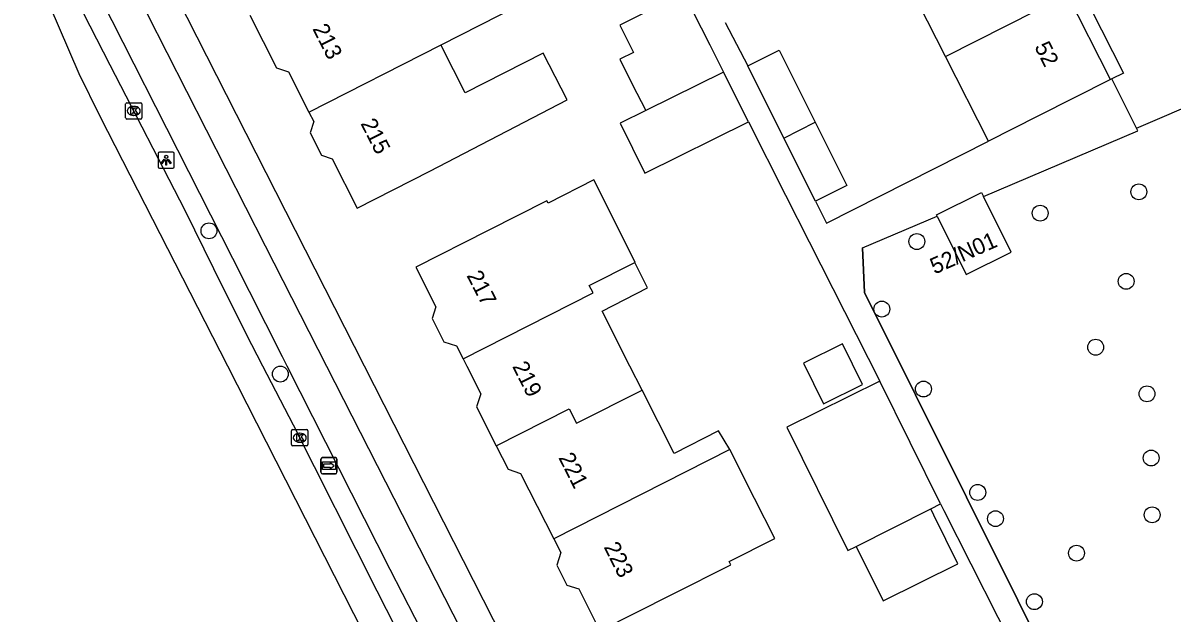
# Model space of a CAD drawing. Extents: x 162347 to 162868, y 381221 to 381813.
# Drawn here: x 162422.6 to 162493.3, y 381484.8 to 381521.1 of the extents above; entities that cross this region are included whole.
import ezdxf

# ---------------------------------------------------------------- set-up
doc = ezdxf.new("R2010")
doc.units = 0
for name, color, linetype in [('IMGEO_Boom', 7, 'Continuous'), ('IMGEO_Fietspad_open', 7, 'Continuous'), ('IMGEO_Hek', 7, 'Continuous'), ('IMGEO_Kolk', 7, 'Continuous'), ('IMGEO_Lichtpunt', 7, 'Continuous'), ('IMGEO_Pand', 7, 'Continuous'), ('IMGEO_Pand_nummerreeks', 7, 'Continuous'), ('IMGEO_Parkeervlak_open', 7, 'Continuous'), ('IMGEO_Rijbaan_regionaal_gesloten', 7, 'Continuous'), ('IMGEO_Voetpad_open', 7, 'Continuous'), ('IMGEO_Wegwijzer', 7, 'Continuous')]:
    doc.layers.add(name, color=color, linetype=linetype)

msp = doc.modelspace()

# ---------------------------------------------------------------- linework, layer by layer
at = {"layer": 'IMGEO_Boom'}
for centre in [(162491.26, 381510.72), (162485.182, 381509.408), (162434.024, 381508.321), (162477.595, 381507.659), (162490.479, 381505.21), (162475.438, 381503.505), (162488.601, 381501.156), (162438.417, 381499.506), (162478.001, 381498.584), (162491.76, 381498.288), (162492.019, 381494.341), (162481.342, 381492.223), (162482.434, 381490.609), (162492.078, 381490.845), (162487.42, 381488.486), (162484.83, 381485.501)]:
    msp.add_circle(centre, 0.489, dxfattribs=at)
at = {"layer": 'IMGEO_Fietspad_open'}
for points in [[(162362.948, 381654.184), (162366.42, 381647.346), (162373.547, 381633.19), (162382.229, 381616.136), (162390.519, 381599.747), (162395.607, 381589.625), (162403.109, 381574.937), (162411.637, 381558.14), (162419.849, 381541.928), (162427.81, 381526.456), (162437.491, 381507.399), (162441.265, 381500), (162456.812, 381469.521), (162464.953, 381453.521)], [(162462.98, 381452.545), (162461.625, 381455.252), (162453.003, 381472.242), (162452.042, 381474.115), (162448.969, 381480.106), (162445.183, 381487.485), (162438.839, 381500), (162438.556, 381500.561), (162435.485, 381506.617), (162424.679, 381527.923), (162421.176, 381534.828)]]:
    msp.add_lwpolyline(points, dxfattribs=at)
at = {"layer": 'IMGEO_Hek'}
msp.add_lwpolyline([(162474.241, 381507.266), (162474.364, 381504.517), (162490.097, 381473.002)], dxfattribs=at)
at = {"layer": 'IMGEO_Kolk'}
for p, q in [((162428.898, 381515.27), (162428.898, 381516.122)), ((162428.973, 381516.196), (162429.825, 381516.196)), ((162429.386, 381515.976), (162429.411, 381515.976)), ((162429.899, 381516.122), (162429.899, 381515.27)), ((162429.825, 381515.196), (162428.973, 381515.196)), ((162429.409, 381515.416), (162429.384, 381515.416)), ((162439.112, 381495.163), (162439.112, 381496.015)), ((162439.187, 381496.089), (162440.039, 381496.089)), ((162440.113, 381496.015), (162440.113, 381495.163)), ((162439.623, 381495.309), (162439.598, 381495.309)), ((162439.6, 381495.869), (162439.625, 381495.869)), ((162440.039, 381495.089), (162439.187, 381495.089))]:
    msp.add_line(p, q, dxfattribs=at)
for points in [[(162428.898, 381515.27), (162428.898, 381516.122)], [(162428.973, 381516.196), (162429.825, 381516.196)], [(162429.219, 381515.896), (162429.342, 381515.896), (162429.342, 381515.745), (162429.472, 381515.896), (162429.636, 381515.896), (162429.49, 381515.745), (162429.643, 381515.496), (162429.491, 381515.496), (162429.406, 381515.66), (162429.342, 381515.593), (162429.342, 381515.496), (162429.219, 381515.496), (162429.219, 381515.896)], [(162429.899, 381516.122), (162429.899, 381515.27)], [(162429.825, 381515.196), (162428.973, 381515.196)], [(162439.112, 381495.163), (162439.112, 381496.015)], [(162439.187, 381496.089), (162440.039, 381496.089)], [(162440.113, 381496.015), (162440.113, 381495.163)], [(162439.433, 381495.789), (162439.556, 381495.789), (162439.556, 381495.638), (162439.686, 381495.789), (162439.85, 381495.789), (162439.704, 381495.638), (162439.857, 381495.389), (162439.705, 381495.389), (162439.62, 381495.553), (162439.556, 381495.486), (162439.556, 381495.389), (162439.433, 381495.389), (162439.433, 381495.789)], [(162440.039, 381495.089), (162439.187, 381495.089)]]:
    msp.add_lwpolyline(points, dxfattribs=at)
for centre, start, end in [((162428.975, 381516.12), 91.55205, 178.44795), ((162428.975, 381516.12), 91.55205, 178.44795), ((162429.823, 381516.12), 1.55205, 88.44795), ((162429.823, 381516.12), 1.55205, 88.44795), ((162428.975, 381515.272), 181.55205, 268.44795), ((162428.975, 381515.272), 181.55205, 268.44795), ((162429.823, 381515.272), 271.55205, 358.44795), ((162429.823, 381515.272), 271.55205, 358.44795), ((162439.189, 381496.013), 91.55205, 178.44795), ((162439.189, 381496.013), 91.55205, 178.44795), ((162440.037, 381496.013), 1.55205, 88.44795), ((162440.037, 381496.013), 1.55205, 88.44795), ((162439.189, 381495.165), 181.55205, 268.44795), ((162439.189, 381495.165), 181.55205, 268.44795), ((162440.037, 381495.165), 271.55205, 358.44795), ((162440.037, 381495.165), 271.55205, 358.44795)]:
    msp.add_arc(centre, 0.0765, start, end, dxfattribs=at)
for centre, major_axis, ratio, start_param, end_param in [((162429.385, 381515.696), (-0.387, 0.002), 0.722429, 4.712389, 7.853982), ((162429.41, 381515.696), (-0.39, 0.002), 0.717154, 1.570796, 4.712389), ((162439.599, 381495.589), (-0.387, 0.002), 0.722429, 4.712389, 7.853982), ((162439.624, 381495.589), (-0.39, 0.002), 0.717154, 1.570796, 4.712389)]:
    msp.add_ellipse(centre, major_axis=major_axis, ratio=ratio, start_param=start_param, end_param=end_param, dxfattribs=at)
at = {"layer": 'IMGEO_Lichtpunt'}
for p, q in [((162430.895, 381513.072), (162430.895, 381512.265)), ((162430.895, 381513.072), (162430.895, 381512.265)), ((162431.797, 381513.167), (162430.989, 381513.167)), ((162431.797, 381513.167), (162430.989, 381513.167)), ((162431.891, 381512.265), (162431.891, 381513.072)), ((162431.891, 381512.265), (162431.891, 381513.072)), ((162430.989, 381512.171), (162431.797, 381512.171)), ((162430.989, 381512.171), (162431.797, 381512.171))]:
    msp.add_line(p, q, dxfattribs=at)
for points in [[(162431.269, 381512.736), (162431.308, 381512.708), (162431.12, 381512.446), (162431.082, 381512.473), (162431.269, 381512.736)], [(162431.371, 381512.688), (162431.418, 381512.688), (162431.418, 381512.366), (162431.371, 381512.366), (162431.371, 381512.688)], [(162431.481, 381512.708), (162431.519, 381512.735), (162431.706, 381512.473), (162431.667, 381512.445), (162431.481, 381512.708)]]:
    msp.add_lwpolyline(points, dxfattribs=at)
msp.add_circle((162431.394, 381512.87), 0.0994, dxfattribs=at)
for centre, start, end in [((162430.989, 381513.072), 90, 180), ((162430.989, 381513.072), 90, 180), ((162431.797, 381513.072), 0, 90), ((162431.797, 381513.072), 0, 90), ((162430.989, 381512.265), 180, 270), ((162430.989, 381512.265), 180, 270), ((162431.797, 381512.265), 270, 0), ((162431.797, 381512.265), 270, 360)]:
    msp.add_arc(centre, 0.0946, start, end, dxfattribs=at)
at = {"layer": 'IMGEO_Pand'}
for points in [[(162479.353, 381519.049), (162476.576, 381524.534)], [(162448.308, 381519.755), (162453.114, 381522.196), (162452.816, 381522.782)], [(162463.228, 381522.956), (162459.304, 381520.976), (162460.15, 381519.3), (162459.311, 381518.876), (162460.082, 381517.348), (162460.907, 381515.713)], [(162463.228, 381522.956), (162464.846, 381519.754), (162465.693, 381518.077)], [(162479.353, 381519.049), (162486.866, 381522.852)], [(162489.508, 381517.63), (162486.866, 381522.852)], [(162436.535, 381521.587), (162438.183, 381518.347), (162438.919, 381518.108), (162440.181, 381515.627)], [(162440.181, 381515.627), (162448.308, 381519.755)], [(162440.181, 381515.627), (162440.477, 381515.046), (162440.247, 381514.338), (162440.945, 381512.965), (162441.614, 381512.747), (162443.154, 381509.722), (162447.611, 381511.99), (162456.07, 381516.371), (162454.602, 381519.257), (162449.803, 381516.816), (162448.368, 381519.636), (162448.308, 381519.755)], [(162467.194, 381518.465), (162469.125, 381519.43), (162471.343, 381514.994)], [(162481.996, 381513.829), (162479.353, 381519.049)], [(162465.693, 381518.077), (162460.907, 381515.713)], [(162467.239, 381515.015), (162465.693, 381518.077)], [(162469.416, 381514.019), (162467.194, 381518.465)], [(162489.508, 381517.63), (162485.047, 381515.373), (162481.996, 381513.829)], [(162460.907, 381515.713), (162459.338, 381514.938), (162460.857, 381511.863), (162467.239, 381515.015)], [(162469.416, 381514.019), (162471.343, 381514.994)], [(162471.343, 381514.994), (162473.29, 381511.1), (162471.359, 381510.134)], [(162471.359, 381510.134), (162469.416, 381514.019)], [(162460.229, 381506.369), (162460.264, 381506.386), (162457.705, 381511.446), (162454.893, 381510.023), (162454.819, 381510.169), (162451.219, 381508.348), (162446.757, 381506.09), (162447.994, 381503.644), (162447.761, 381502.933), (162448.489, 381501.494), (162449.27, 381501.238), (162449.669, 381500.45)], [(162478.842, 381509.219), (162478.803, 381509.298), (162481.571, 381510.67), (162481.691, 381510.428)], [(162478.842, 381509.219), (162480.623, 381505.624), (162483.392, 381506.996), (162481.691, 381510.428)], [(162449.669, 381500.45), (162457.663, 381504.5), (162457.433, 381504.954), (162460.229, 381506.369)], [(162460.686, 381498.521), (162459.937, 381500), (162458.224, 381503.386), (162461.021, 381504.802), (162460.229, 381506.369)], [(162473.015, 381501.364), (162470.61, 381500.174), (162471.845, 381497.678), (162474.249, 381498.868), (162473.015, 381501.364)], [(162449.669, 381500.45), (162449.897, 381500), (162450.764, 381498.287), (162450.501, 381497.485), (162451.71, 381495.096)], [(162475.317, 381499.062), (162469.598, 381496.232), (162473.348, 381488.653), (162473.863, 381488.888)], [(162479.051, 381491.515), (162475.317, 381499.062)], [(162451.71, 381495.096), (162456.199, 381497.37), (162456.65, 381496.476), (162460.686, 381498.521)], [(162466.077, 381494.864), (162465.387, 381496.01), (162462.656, 381494.628), (162460.686, 381498.521)], [(162451.71, 381495.096), (162452.444, 381493.647), (162453.207, 381493.397), (162455.242, 381489.376)], [(162466.077, 381494.864), (162455.242, 381489.376)], [(162455.242, 381489.376), (162455.676, 381488.518), (162455.426, 381487.753), (162456.046, 381486.527), (162456.789, 381486.284), (162458.093, 381483.707), (162462.554, 381485.966), (162466.136, 381487.779), (162466.036, 381487.977), (162468.845, 381489.399), (162467.607, 381491.843), (162466.077, 381494.864)], [(162473.863, 381488.888), (162478.449, 381491.21)], [(162473.863, 381488.888), (162475.513, 381485.553), (162480.12, 381487.832), (162478.643, 381490.817), (162478.449, 381491.21)], [(162478.449, 381491.21), (162479.051, 381491.515)]]:
    msp.add_lwpolyline(points, dxfattribs=at)
at = {"layer": 'IMGEO_Parkeervlak_open'}
msp.add_lwpolyline([(162491.213, 381393.798), (162488.593, 381398.901), (162482.572, 381410.845), (162477.842, 381420.165), (162475.125, 381425.517), (162471.76, 381432.148), (162465.212, 381444.966), (162461.732, 381451.927), (162458.433, 381458.526), (162450.881, 381473.37), (162447.777, 381479.473), (162444.379, 381486.155), (162439.222, 381496.36), (162437.342, 381500), (162436.324, 381501.971), (162434.333, 381505.984), (162432.557, 381509.562), (162427.946, 381518.514), (162423.461, 381527.291), (162422.698, 381528.784), (162420.29, 381533.582), (162419.988, 381534.171)], dxfattribs=at)
at = {"layer": 'IMGEO_Rijbaan_regionaal_gesloten'}
msp.add_lwpolyline([(162489.821, 381392.102), (162487.907, 381395.912), (162482.094, 381407.301), (162475.708, 381420.227), (162467.623, 381435.981), (162460.044, 381451.092), (162459.288, 381452.598), (162452.163, 381466.562), (162442.935, 381484.761), (162435.196, 381500), (162427.322, 381515.351), (162426.042, 381517.985), (162418.813, 381534.719), (162419.506, 381535.112)], dxfattribs=at)
at = {"layer": 'IMGEO_Voetpad_open'}
for points in [[(162466.79, 381454.429), (162443.597, 381500), (162364.764, 381654.894)], [(162456.714, 381584.2), (162490.31, 381518.027), (162489.593, 381517.672)], [(162491.115, 381514.642), (162508.217, 381521.986)], [(162465.803, 381521.138), (162467.194, 381518.465)], [(162489.593, 381517.672), (162489.508, 381517.63)], [(162491.115, 381514.642), (162489.593, 381517.672)], [(162467.239, 381515.015), (162469.516, 381510.504), (162470.963, 381507.639), (162475.317, 381499.062)], [(162481.691, 381510.428), (162491.203, 381514.467), (162491.115, 381514.642)], [(162471.359, 381510.134), (162472.033, 381508.787), (162481.996, 381513.829)], [(162490.097, 381473.002), (162474.364, 381504.517), (162474.241, 381507.266), (162478.842, 381509.219)], [(162479.051, 381491.515), (162479.248, 381491.116), (162484.24, 381481.274)]]:
    msp.add_lwpolyline(points, dxfattribs=at)
at = {"layer": 'IMGEO_Wegwijzer'}
for p, q in [((162440.915, 381493.469), (162440.915, 381494.269)), ((162440.915, 381494.269), (162440.915, 381493.469)), ((162441.015, 381494.369), (162441.805, 381494.369)), ((162441.805, 381494.369), (162441.015, 381494.369)), ((162441.905, 381494.269), (162441.905, 381493.469)), ((162441.905, 381493.469), (162441.905, 381494.269)), ((162441.805, 381493.369), (162441.015, 381493.369)), ((162441.015, 381493.369), (162441.805, 381493.369))]:
    msp.add_line(p, q, dxfattribs=at)
for points in [[(162441.016, 381494.101), (162441.804, 381494.101), (162441.804, 381493.637), (162441.016, 381493.637), (162441.016, 381494.101)], [(162441.081, 381493.953), (162441.081, 381493.869), (162441.081, 381493.785), (162441.492, 381493.785), (162441.492, 381493.702), (162441.739, 381493.869), (162441.492, 381494.036), (162441.492, 381493.953), (162441.081, 381493.953)]]:
    msp.add_lwpolyline(points, dxfattribs=at)
for centre, start, end in [((162441.015, 381494.269), 90, 180), ((162441.015, 381494.269), 90, 180), ((162441.805, 381494.269), 0, 90), ((162441.805, 381494.269), 360, 90), ((162441.015, 381493.469), 180, 270), ((162441.015, 381493.469), 180, 270), ((162441.805, 381493.469), 270, 0), ((162441.805, 381493.469), 270, 0)]:
    msp.add_arc(centre, 0.1, start, end, dxfattribs=at)

# ---------------------------------------------------------------- texts
at = {"layer": 'IMGEO_Pand_nummerreeks'}
for s, rotation, p in [('213', 296.92308, (162440.377, 381520.754)), ('52', 296.84199, (162484.81, 381519.648)), ('215', 296.92308, (162443.337, 381514.925)), ('52/N01', 23.96249, (162478.69, 381505.626)), ('217', 297.30696, (162449.863, 381505.57)), ('219', 296.86005, (162452.675, 381499.984)), ('221', 296.8602, (162455.518, 381494.368)), ('223', 296.8602, (162458.301, 381488.873))]:
    msp.add_text(s, height=1, rotation=rotation, dxfattribs=at).set_placement(p)

doc.saveas('drawing.dxf')
